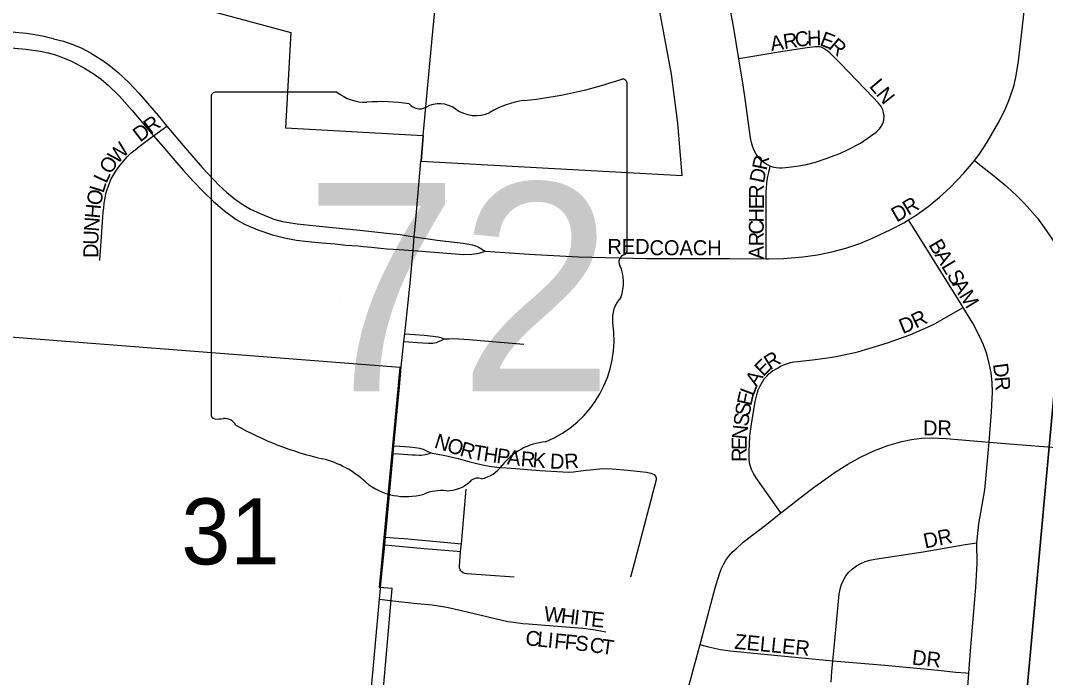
# Model space of a CAD drawing. Extents: x 1410790 to 1770854, y 566777 to 831614.
# Drawn here: x 1601925 to 1605354, y 715480 to 717677 of the extents above; entities that cross this region are included whole.
import ezdxf

# ---------------------------------------------------------------- set-up
doc = ezdxf.new("R2010")
doc.units = 0
for name, color, linetype in [('GM_X_City_Street', 7, 'Continuous'), ('GM_X_City_Street_Text', 7, 'Continuous'), ('GM_X_Corporation', 7, 'Continuous'), ('GM_X_Section', 7, 'Continuous'), ('GM_X_Section_Text', 7, 'Continuous'), ('GM_X_State_Location', 7, 'Continuous'), ('GM_X_State_Route', 7, 'Continuous'), ('GM_X_State_Shield', 7, 'Continuous')]:
    doc.layers.add(name, color=color, linetype=linetype)

msp = doc.modelspace()

# ---------------------------------------------------------------- linework, layer by layer
at = {"layer": 'GM_X_City_Street'}
for points in [[(1605115.9, 717208.9), (1605131.6, 717229.7), (1605158.4, 717270.6), (1605199.4, 717341.4), (1605220.8, 717385.3), (1605233.3, 717415.4), (1605248.5, 717461.7), (1605256.1, 717493.2), (1605263.4, 717541.4), (1605280.4, 717687.9), (1605293.9, 717834.7), (1605308.3, 717994.9)], [(1604327.8, 717549.6), (1604309.8, 717658.4), (1604296.3, 717729.1)], [(1601558.9, 717598), (1601568.8, 717599.2), (1601579.3, 717599.5), (1601589.5, 717599.7), (1601600.1, 717600.1), (1601609.6, 717601.3), (1601621.3, 717603.6), (1601654.7, 717612.7), (1601742.9, 717631.4), (1601797.6, 717638.3), (1601846.2, 717639.9), (1601895.2, 717639.4), (1601943.9, 717635.1), (1601972.9, 717630.9), (1602002.9, 717625.3), (1602033.4, 717617.2)], [(1602033.4, 717617.2), (1602035.4, 717616.6), (1602068.6, 717608.1), (1602099.6, 717597.7), (1602129.4, 717584.9), (1602158.3, 717569.8), (1602199.7, 717543.8), (1602226, 717524.5), (1602250.9, 717503.5), (1602286.4, 717469.8), (1602320.1, 717434.1), (1602384.7, 717359.9), (1602414.4, 717324.2)], [(1601579.1, 717526.6), (1601589.7, 717530.7), (1601603.1, 717537.3), (1601617.7, 717545.1), (1601624.6, 717547.9), (1601633.2, 717551), (1601696.8, 717567.9), (1601745.3, 717576.9), (1601794.2, 717583.3), (1601843.4, 717586.2), (1601892.8, 717585.7), (1601941.9, 717581.5), (1601990.7, 717574.4), (1602016.3, 717569.8), (1602016.6, 717569.7)], [(1602016.6, 717569.7), (1602041.1, 717562.8), (1602064.9, 717554.2), (1602095.4, 717541.3), (1602139.1, 717518.2), (1602167.1, 717500.7), (1602193.9, 717481.4), (1602219.2, 717460.2), (1602254.2, 717425.3), (1602298.2, 717376.4), (1602369.9, 717292.2)], [(1604432.3, 717189.8), (1604445.1, 717186.9), (1604452.5, 717185.9), (1604462.9, 717185.2), (1604472.3, 717185.2), (1604483.4, 717185.9), (1604493.8, 717187), (1604520.3, 717190.3), (1604553.8, 717196.4), (1604584.4, 717203.7), (1604623.6, 717216.7), (1604646.7, 717225.6), (1604665.6, 717232.9), (1604691.2, 717244.4), (1604734.5, 717267.6), (1604768.5, 717290.1), (1604787.1, 717304.5), (1604798, 717315.2), (1604804.4, 717323.5), (1604808.6, 717330.5), (1604811.6, 717338.2), (1604813.1, 717346), (1604813.8, 717358.5), (1604812.1, 717369.9), (1604809.7, 717378.3), (1604805.7, 717385.6), (1604801.3, 717392.7), (1604793.8, 717401.9), (1604777.1, 717419.7), (1604667, 717535.1), (1604631.8, 717569.4), (1604619.2, 717579.7), (1604611.8, 717584.1), (1604603.1, 717587.9), (1604596.9, 717588.9), (1604588.6, 717589.8), (1604582.3, 717589.6), (1604573.9, 717588.6), (1604556.1, 717586.4), (1604475.2, 717574.2), (1604327.8, 717549.6)], [(1604432.3, 717189.8), (1604419.1, 717197.3), (1604408.6, 717205.2), (1604401.7, 717210.8), (1604396.5, 717215.9), (1604391.3, 717222.4), (1604385.3, 717230.9), (1604379.9, 717240.8), (1604374.9, 717253.3), (1604370, 717269.2), (1604367.2, 717285.1), (1604348.7, 717415.2), (1604342, 717461.5), (1604327.8, 717549.6)], [(1602369.9, 717292.2), (1602402.2, 717315.4), (1602414.4, 717324.2)], [(1602414.4, 717324.2), (1602468.4, 717259.4), (1602532.9, 717184.9), (1602589.5, 717125.5), (1602613.5, 717103.1), (1602639.1, 717082.3), (1602666, 717063.2), (1602694.3, 717046.8), (1602726, 717031.5), (1602753.3, 717020.3), (1602772.4, 717013.3), (1602801.6, 717005.5), (1602850.5, 716997.3), (1602913.5, 716990.3), (1602980.3, 716983.8), (1603059.7, 716976), (1603110, 716970.4), (1603159.6, 716965.6), (1603195, 716961.7), (1603241.7, 716953.8)], [(1602189.6, 716874.5), (1602191.8, 716906.6), (1602195.7, 716954.4), (1602199, 717004.2), (1602200, 717020.4), (1602201.3, 717036.1), (1602203.1, 717051.3), (1602204.8, 717066.3), (1602207.4, 717083.3), (1602210.4, 717098.5), (1602215.7, 717115.4), (1602221.3, 717130.2), (1602226.9, 717145.4), (1602243.4, 717173.1), (1602253, 717187.9), (1602263.1, 717200.3), (1602281.2, 717221.7), (1602295.1, 717235.2), (1602308.1, 717245.2), (1602321.6, 717256), (1602357.3, 717282.8), (1602369.9, 717292.2)], [(1602369.9, 717292.2), (1602394.1, 717263.7), (1602447.5, 717201.2), (1602469, 717176.6), (1602501.8, 717140.5), (1602535.4, 717105.7), (1602570.5, 717072.4), (1602607.3, 717041), (1602646.3, 717012.3), (1602674.3, 716996.4), (1602719, 716976.9), (1602767.6, 716960.8), (1602812.7, 716949.1), (1602848.3, 716943), (1602877, 716939.5), (1602909.1, 716936.1), (1602945.6, 716932.6), (1602977.7, 716930), (1603012.4, 716926.5), (1603054.1, 716923.5), (1603071.9, 716921.8), (1603098.8, 716919.1), (1603128.7, 716916.1), (1603151.3, 716913.9), (1603171.7, 716912.6), (1603191.1, 716911.6), (1603237.7, 716908.6)], [(1604895.5, 717010.6), (1604921.5, 717026.7), (1604961.1, 717055.5), (1604999.2, 717086.3), (1605035.1, 717119.3), (1605080.4, 717166.5), (1605112, 717203.8), (1605115.9, 717208.9)], [(1605115.9, 717208.9), (1605148.4, 717183.6), (1605185.6, 717154.6), (1605224.9, 717121.8), (1605258.2, 717091.1), (1605284, 717065), (1605327.3, 717015.8), (1605349.5, 716985.2), (1605375.5, 716946.5), (1605402.6, 716904.1), (1605478.3, 716781.4), (1605507, 716741.5), (1605524.3, 716720.9), (1605540.2, 716705.2), (1605553.1, 716694.8), (1605566.2, 716685.3), (1605586.4, 716673.3)], [(1604419, 716880.3), (1604418.9, 716931.9), (1604418.7, 717086.2), (1604419.2, 717103), (1604419.9, 717118.8), (1604421.4, 717132.3), (1604422.9, 717144), (1604424.8, 717155.3), (1604427.6, 717168.8), (1604432.3, 717189.8)], [(1604419, 716880.3), (1604428.3, 716880.2), (1604477.2, 716881.8), (1604542.3, 716887.3), (1604590.8, 716894.1), (1604638.8, 716903.5), (1604685.9, 716916.1), (1604732.1, 716932.1), (1604777.6, 716950.4), (1604836.8, 716978), (1604880.1, 717001), (1604895.5, 717010.6)], [(1605078.1, 716717.4), (1605058.8, 716748.9), (1604906.7, 716992.7), (1604895.5, 717010.6)], [(1603241.7, 716953.8), (1603288.4, 716946.8), (1603319, 716942.5), (1603405.5, 716932.8), (1603437.2, 716926.8), (1603449.8, 716922.7), (1603459.5, 716918.7), (1603478.9, 716906.5)], [(1603237.7, 716908.6), (1603408, 716894.8), (1603434.4, 716895.6), (1603459.5, 716899.3), (1603478.9, 716906.5)], [(1603478.9, 716906.5), (1603626.2, 716896.1), (1603789.9, 716886.7), (1604019.4, 716881.5), (1604199.7, 716881.3), (1604298, 716881.4), (1604419, 716880.3)], [(1604442.3, 716506.5), (1604456.7, 716514.8), (1604469.5, 716522.1), (1604483.8, 716528), (1604500.5, 716533.2), (1604512.3, 716535.6), (1604523.7, 716537.3), (1604573.7, 716542.9), (1604616.2, 716547.9), (1604647.2, 716553), (1604695.6, 716562), (1604725.7, 716569.2), (1604825.3, 716598.8), (1604903.3, 716627), (1604978.8, 716661.2), (1605036.6, 716693.9), (1605078.1, 716717.4)], [(1605164.8, 716267.4), (1605172.8, 716369.1), (1605176.1, 716434.3), (1605175.5, 716466.7), (1605172.1, 716498.8), (1605165.7, 716530.6), (1605157.3, 716562), (1605146.6, 716592.5), (1605133.4, 716622.1), (1605110.1, 716665.1), (1605078.1, 716717.4)], [(1603207.4, 716603.4), (1603222.7, 716602.3), (1603253.2, 716600.1), (1603270.2, 716599.4), (1603289.8, 716598.7), (1603304.3, 716598.7), (1603316.3, 716600.5), (1603323.5, 716603.5), (1603331.9, 716607.4), (1603341.7, 716612.8)], [(1603210, 716629), (1603274.5, 716624.8), (1603303.9, 716622.2), (1603321.4, 716619.7), (1603330.4, 716617.5), (1603341.7, 716612.8)], [(1603341.7, 716612.8), (1603357.3, 716613.2), (1603374.6, 716613.4), (1603423.9, 716610.1), (1603608.6, 716594.7)], [(1604468.6, 716030.3), (1604454.6, 716050.2), (1604385.9, 716147.4), (1604376.7, 716162.5), (1604369.7, 716176.1), (1604366.3, 716186), (1604363.8, 716197.9), (1604362.5, 716208.5), (1604361.9, 716222.5), (1604361.9, 716238.8), (1604362.9, 716258.5), (1604365.1, 716288.4), (1604370.3, 716326.9), (1604382.5, 716402.8), (1604387.5, 716424.9), (1604393, 716442.3), (1604399, 716455.9), (1604407.5, 716470.7), (1604412.9, 716478.5), (1604421.1, 716488.3), (1604429.2, 716496.4), (1604440.4, 716505.4), (1604442.3, 716506.5)], [(1604585.7, 716121), (1604587.5, 716122.5), (1604650.4, 716167), (1604692, 716193.3), (1604735.1, 716217.1), (1604779.8, 716237.9), (1604826, 716255.4), (1604873.5, 716269.2), (1604905.8, 716276), (1604938.7, 716280.2), (1604971.8, 716281.4), (1605021.1, 716279), (1605164.8, 716267.4)], [(1605123.9, 715930.7), (1605131.2, 715994.2), (1605150.3, 716107.7), (1605159.9, 716205.5), (1605164.8, 716267.4)], [(1605164.8, 716267.4), (1605233.1, 716261.9), (1605461.3, 716244), (1605477.6, 716242.9), (1605504.3, 716241)], [(1603171.2, 716229.4), (1603190.5, 716228.1), (1603236.4, 716224.9), (1603244.4, 716224.2), (1603259.2, 716224.1), (1603265, 716224.1), (1603279.1, 716225.9), (1603288.5, 716228.1), (1603296.9, 716231)], [(1603173.7, 716255.2), (1603193.7, 716253.8), (1603224.4, 716251.6), (1603244.7, 716249.3), (1603259.6, 716246.5), (1603271.9, 716243.3), (1603282.8, 716238.2), (1603296.9, 716231)], [(1603296.9, 716231), (1603325.8, 716225.8), (1603345, 716222.3), (1603388.8, 716212.2), (1603427.4, 716201.7), (1603447.1, 716196.4), (1603470.3, 716191.2), (1603494.1, 716186.6), (1603518.1, 716183.4), (1603581.7, 716178.8), (1603662.1, 716172.7), (1603738.6, 716167.4), (1603757.3, 716166.9), (1603774.3, 716167.7), (1603807.2, 716172.4), (1603842, 716176), (1603871.7, 716178.8), (1603903.9, 716177.4), (1603956.7, 716173.1), (1603998, 716169.4), (1604018.6, 716167.3), (1604033.8, 716163.7), (1604044, 716158.9), (1604049, 716153.5), (1604051.6, 716147.7), (1604051.6, 716141.2), (1603982.5, 715878.3), (1603965.4, 715816)], [(1603399.5, 715927), (1603415.9, 716109.5)], [(1604468.6, 716030.3), (1604471.8, 716032.9), (1604523.4, 716073.1), (1604561.6, 716103.1), (1604585.7, 716121)], [(1604197.9, 715590.5), (1604219.6, 715670.1), (1604248.1, 715779.6), (1604263.1, 715826.8), (1604269.5, 715844), (1604276, 715857.4), (1604284.6, 715872.5), (1604294.8, 715885.8), (1604306, 715898.7), (1604318.5, 715910.8), (1604342.5, 715932.5), (1604420.9, 715992.6), (1604468.6, 716030.3)], [(1603143, 715923.5), (1603166.9, 715921.4), (1603275.4, 715911.8), (1603385.9, 715902.1), (1603397, 715901.2)], [(1603145.5, 715949.7), (1603174, 715947.3), (1603207.6, 715944.4), (1603389, 715928), (1603399.5, 715927)], [(1603397, 715901.2), (1603399.5, 715927)], [(1604642.6, 715535.6), (1604646.7, 715580.7), (1604663.6, 715758.9), (1604666.4, 715775), (1604671.1, 715790.7), (1604677.7, 715805.7), (1604686.1, 715819.7), (1604696.2, 715832.5), (1604708.1, 715843.8), (1604721.3, 715853.6), (1604735.5, 715861.7), (1604750.7, 715867.9), (1604766.4, 715872.2), (1604782.5, 715875.4), (1604944.4, 715900.5), (1605084.7, 715924.3), (1605123.9, 715930.7)], [(1605097.2, 715494.5), (1605102.9, 715568.9), (1605120.7, 715781), (1605125.3, 715862.7), (1605123.9, 715930.7)], [(1603575.7, 715815.3), (1603417.8, 715826.5), (1603410.8, 715827.7), (1603405, 715830.2), (1603400.5, 715833), (1603397.2, 715836.3), (1603394.9, 715840.5), (1603393.4, 715846.3), (1603393.1, 715852.4), (1603397, 715901.2)], [(1603126, 715741.7), (1603170, 715736.9), (1603252.1, 715727.9), (1603301.7, 715722.5), (1603351, 715714.7), (1603399.9, 715704.5), (1603512.3, 715677), (1603555.4, 715667.6), (1603582, 715663.6), (1603605.5, 715660.8), (1603624.1, 715659.2), (1603706.2, 715652.3), (1603805.6, 715644.5), (1603840.4, 715640.4), (1603859.9, 715637.3), (1603883.3, 715632.4)], [(1603992.8, 714759.6), (1603994.8, 714784.7), (1604002.8, 714850.7), (1604008.2, 714884.6), (1604010.3, 714895.3), (1604012.9, 714907.9), (1604027, 714962.9), (1604084.4, 715167.3), (1604130, 715338), (1604176.7, 715512.9), (1604197.9, 715590.5)], [(1604197.9, 715590.5), (1604205.4, 715588.5), (1604226.7, 715582.8), (1604266.1, 715574.1), (1604298.9, 715568.8), (1604412.8, 715557.9), (1604642.6, 715535.6)], [(1604636.8, 715464), (1604639.4, 715499.9), (1604642.6, 715535.6)], [(1604642.6, 715535.6), (1604816.6, 715520.8), (1604994.4, 715504.2), (1605053.7, 715498.3), (1605087.4, 715495.4), (1605097.2, 715494.5)], [(1605058.3, 715045.3), (1605075.5, 715242.1), (1605089, 715389), (1605097.2, 715494.5)]]:
    msp.add_lwpolyline(points, dxfattribs=at)
at = {"layer": 'GM_X_Corporation'}
msp.add_lwpolyline([(1602464.2, 717735.8), (1602828.7, 717636.9), (1602811.4, 717318.4), (1603271.6, 717292.4), (1603264.5, 717207.4), (1604137.8, 717159.4), (1604124, 717333.7), (1604102, 717497.7), (1604044.5, 717810.4)], dxfattribs=at)
msp.add_lwpolyline([(1602018.7, 714137.1), (1602306.9, 714117.1), (1602431.6, 715283.3), (1603120.4, 715226.7), (1603168.2, 715777.8), (1603125.6, 715781.5), (1603195.2, 716516.7), (1601889.5, 716618), (1601841.9, 716393.6), (1601557, 716405.2), (1601369.8, 716161), (1601263.3, 715311.8), (1601591.9, 715287.9), (1602035.7, 714597)], close=True, dxfattribs=at)
at = {"layer": 'GM_X_Section'}
for points in [[(1600348.4, 719616.3), (1605628.3, 719130), (1605148.2, 713864), (1599854.3, 714342.5)], [(1605628.3, 719130), (1610940.2, 718643.2), (1610461.8, 713357.1), (1605148.2, 713864)]]:
    msp.add_lwpolyline(points, close=True, dxfattribs=at)
at = {"layer": 'GM_X_State_Route'}
for points in [[(1603271.4, 717290.1), (1603271.6, 717292.4), (1603301.8, 717617), (1603320.3, 717815.3), (1603326.1, 717876.5), (1603340.9, 718040.6), (1603355.6, 718203.8), (1603369.3, 718345.9), (1603369.8, 718350.9), (1603384.2, 718486.1), (1603384.7, 718490.7), (1603402.3, 718704.8), (1603416.5, 718935.6), (1603421.6, 719083.1)], [(1603264.4, 717206), (1603264.5, 717207.4), (1603271.4, 717290.1)], [(1603198.5, 716519.1), (1603207.4, 716603.4), (1603210, 716629), (1603227.7, 716798.4), (1603237.7, 716908.6), (1603241.7, 716953.8), (1603247.1, 717011.1), (1603264.4, 717206)], [(1603129.3, 715778.1), (1603131.7, 715804.8), (1603143, 715923.5), (1603145.5, 715949.7), (1603148.7, 715983.3), (1603170.9, 716226.7), (1603171.2, 716229.4), (1603173.7, 716255.2), (1603192.6, 716452), (1603198.4, 716518.1), (1603198.5, 716519.1)], [(1603078.4, 715234.3), (1603078.5, 715234.9), (1603080.4, 715255.3), (1603090.8, 715365.2), (1603099, 715446.5), (1603126, 715741.7), (1603129.3, 715778.1)]]:
    msp.add_lwpolyline(points, dxfattribs=at)
at = {"layer": 'GM_X_State_Shield'}
for p, q in [((1602983.4, 717437.7), (1602575.6, 717437.7)), ((1603954.1, 716911.2), (1603954.1, 717463.9)), ((1602561.9, 717419.5), (1602561.9, 716362.9)), ((1603954, 716911.3), (1603954.1, 716911.2))]:
    msp.add_line(p, q, dxfattribs=at)
for centre, radius, start, end in [((1603458.2, 718878.3), 1476.4, 275.8445, 288.9065), ((1603938.7, 717466.2), 15.5, 351.8621, 97.738), ((1602577.9, 717421.8), 16.1, 98.1301, 188.1301), ((1603080.4, 717560.4), 156.4, 231.6195, 271.1119), ((1603132.3, 716844.5), 561.6, 80.4867, 94.9883), ((1603259.8, 717427.3), 45.1, 219.7921, 297.1024), ((1603326.1, 717305.1), 93.8, 54.4667, 119.1411), ((1603646.5, 717115), 297, 97.3462, 120.7689), ((1603447.2, 717472.6), 112.9, 233.8562, 294.8282), ((1603950.5, 716870.6), 24, 107.944, 210.337), ((1603937.6, 716909), 16.6, 289.6038, 7.7341), ((1603797.9, 716800.7), 144, 340.033, 23.6496), ((1604009.6, 716679.8), 104.8, 136.8065, 186.9296), ((1603540.9, 716609.5), 369.3, 292.3089, 8.9858), ((1602578, 716360.6), 16.3, 171.9584, 258.3066), ((1602580.5, 716468.7), 124.2, 267.339, 280.6039), ((1602605.9, 716301.9), 44.8, 29.7484, 93.2717), ((1603171.2, 717251.3), 1066.1, 240.4129, 257.1985), ((1603696.6, 716066.2), 202.2, 94.4031, 142.5768), ((1602853.3, 715888.2), 333.6, 47.1842, 75.836), ((1603440.4, 716260.5), 119.3, 282.8732, 323.2771), ((1603214.1, 716296.7), 211.7, 230.7004, 286.2918), ((1603351.9, 716217.6), 112.8, 268.777, 315.5493), ((1603453.9, 716115.2), 31.8, 65.7517, 132.6484), ((1603336.4, 715931.4), 173.9, 85.6951, 111.2099)]:
    msp.add_arc(centre, radius, start, end, dxfattribs=at)

# ---------------------------------------------------------------- texts
at = {"layer": 'GM_X_City_Street_Text'}
for s, rotation, p in [('C', 8.9991, (1604519.2, 717587.5)), ('H', 1.5299, (1604556.6, 717593.5)), ('E', 339.2233, (1604595.5, 717595.6)), ('A', 8.9988, (1604436.6, 717574.4)), ('R', 9.0285, (1604480.1, 717581.3)), ('R', 319.5383, (1604624.5, 717585.4)), ('L', 309.8336, (1604762, 717456.8)), ('N', 308.6359, (1604784.4, 717430)), ('D', 37.6392, (1602324.7, 717268.9)), ('R', 36.1559, (1602359.3, 717295.6)), ('W', 46.4267, (1602248.3, 717195)), ('R', 78.1614, (1604420.4, 717174.3)), ('O', 56.3887, (1602225.4, 717160.1)), ('L', 65.0722, (1602211.5, 717130)), ('D', 78.5357, (1604411.6, 717131.3)), ('L', 72.9475, (1602201.8, 717098)), ('R', 89.9028, (1604411.4, 717081.1)), ('O', 78.5786, (1602193.4, 717056.1)), ('H', 84.6591, (1602189.6, 717013.7)), ('E', 89.9073, (1604411.4, 717045.9)), ('D', 30.0377, (1604855.9, 717001.3)), ('R', 31.1814, (1604894.9, 717023.9)), ('H', 89.8907, (1604411.3, 717001.9)), ('N', 85.4487, (1602186.1, 716970)), ('C', 89.8991, (1604411.2, 716962.3)), ('U', 88.251, (1602184.8, 716926.7)), ('R', 89.9028, (1604411.2, 716922.7)), ('D', 89.8907, (1602184.7, 716883.1)), ('RED', 0, (1603888.1, 716896.9)), ('COACH', 0, (1604028.9, 716892.5)), ('A', 89.9126, (1604411.1, 716878.7)), ('B', 300.8263, (1604961, 716927.5)), ('A', 300.7913, (1604981.3, 716893.5)), ('L', 300.8426, (1605003.8, 716855.7)), ('S', 300.8091, (1605021.9, 716825.5)), ('A', 300.8213, (1605039.9, 716795.2)), ('M', 301.3681, (1605062.7, 716757)), ('D', 22.2398, (1604876, 716628.3)), ('R', 26.1725, (1604920.1, 716646.5)), ('E', 44.8455, (1604409.4, 716484.3)), ('R', 32.3967, (1604432.1, 716507.3)), ('D', 277.5181, (1605177.8, 716528.2)), ('A', 57.6679, (1604387.7, 716449.4)), ('R', 274.3261, (1605183.5, 716485.3)), ('E', 77.243, (1604369.2, 716386.3)), ('L', 69.3097, (1604376.5, 716418.9)), ('S', 80.7263, (1604363.7, 716352.3)), ('S', 81.1666, (1604358.3, 716317.7)), ('DR', 0, (1604944.1, 716289.7)), ('N', 84.483, (1604354.2, 716274.6)), ('N', 342.277, (1603305.8, 716249.7)), ('O', 342.2914, (1603347.8, 716236.3)), ('R', 343.9784, (1603391.2, 716222.4)), ('E', 89.6175, (1604354, 716240.6)), ('T', 350.6131, (1603435.4, 716210.1)), ('H', 351.885, (1603471.4, 716204.2)), ('P', 351.9096, (1603514.9, 716198)), ('A', 353.0063, (1603550.8, 716192.9)), ('R', 355.1026, (1603596.5, 716187.3)), ('K', 355.365, (1603636.2, 716183.9)), ('R', 89.8543, (1604353.9, 716201.1)), ('D', 357.0316, (1603694.8, 716179.2)), ('R', 4.7926, (1603746.1, 716177)), ('DR', 11.8927, (1604951, 715911.1)), ('W', 353.411, (1603673.6, 715669.3)), ('H', 353.4064, (1603730.4, 715662.7)), ('I', 353.423, (1603774.2, 715657.6)), ('T', 353.4003, (1603796, 715655.1)), ('E', 354.36, (1603831.9, 715651)), ('C', 354.2846, (1603612.1, 715588.1)), ('L', 354.2861, (1603651.5, 715584.1)), ('I', 354.2633, (1603686.5, 715580.7)), ('F', 354.3007, (1603708.4, 715578.4)), ('F', 354.2541, (1603743.5, 715575)), ('S', 353.8952, (1603778.4, 715571.4)), ('C', 351.3443, (1603825.9, 715566.1)), ('ZELLER', 354.5067, (1604311.3, 715576.3)), ('T', 351.782, (1603865.5, 715560.1)), ('DR', 353.9832, (1604905.4, 715523.4))]:
    msp.add_text(s, height=50, rotation=rotation, dxfattribs=at).set_placement(p)
at = {"layer": 'GM_X_Section_Text'}
msp.add_text('31', height=221, rotation=0, dxfattribs=at).set_placement((1602462.5, 715858.2))
at = {"layer": 'GM_X_State_Location'}
for s in ['r', 's']:
    msp.add_text(s, height=1, dxfattribs=at).set_placement((1603242.3, 716821))
msp.add_text('72', height=1, rotation=0, dxfattribs=at).set_placement((1602990.5, 716748.2))
at = {"layer": 'GM_X_State_Shield'}
msp.add_text('72', height=696.1, dxfattribs=at).set_placement((1602873.3, 716437.4))

doc.saveas('drawing.dxf')
